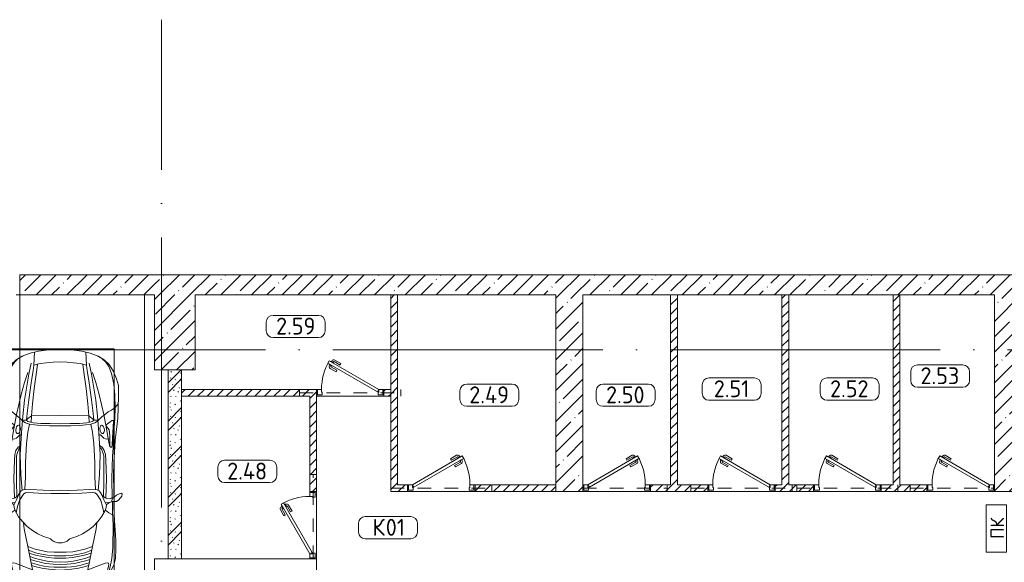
# Model space of a CAD drawing. Header units: millimetres. Extents: x -32229 to 291619, y -13689 to 125138.
# Tile 406 of 565: x 22735 to 37332, y 117100 to 125138. Entities that reach past the tile are written whole.
import ezdxf

# ---------------------------------------------------------------- set-up
doc = ezdxf.new("R2010")
doc.units = ezdxf.units.MM
doc.linetypes.add('3_ Штрих_ 1 х 1 мм', pattern=[400, 200, -200])
doc.linetypes.add('ADSK_Линия сетки', pattern=[5000, 4000, -500, 0, -500])
for name, color, linetype, lineweight in [('A-____-NOTE-TEXT', 7, 'Continuous', 18), ('A-AREA-____-IDEN', 7, 'Continuous', 9), ('A-DETL-GENF-OTLN', 7, 'Continuous', 18), ('A-DOOR-____-MCUT', 7, 'Continuous', 9), ('A-DOOR-____-OTLN', 7, 'Continuous', 18), ('A-DOOR-FRAM-MCUT', 7, 'Continuous', 9), ('A-FLOR-____-OTLN', 7, 'Continuous', 18), ('A-WALL-____-MCUT', 7, 'Continuous', 40), ('A-WALL-____-PATT', 7, 'Continuous', 40), ('C-PRKG-____-OTLN', 7, 'Continuous', 18), ('I-WALL-____-MCUT', 7, 'Continuous', 40), ('M-EQPM-____-OTLN', 7, 'Continuous', 18), ('S-BEAM-____-OTLN', 7, 'Continuous', 18), ('S-COLS-____-MCUT', 7, 'Continuous', 40), ('S-COLS-____-OTLN', 7, 'Continuous', 18), ('S-GRID-____-OTLN', 7, 'Continuous', 9)]:
    doc.layers.add(name, color=color, linetype=linetype, lineweight=lineweight)
doc.styles.add('GOST Common', font='GOST_Common.ttf', dxfattribs={"height": 200})
doc.styles.add('GOST Common_9', font='GOST_Common.ttf', dxfattribs={"height": 250})
pattern_1 = [(45, (0, 0), (-70.71068, 70.71068), [])]
pattern_2 = [(45, (0, 0), (-228.0985, 228.0985), []), (45, (228.1, 0), (-228.0985, 228.0985), [403.225, -80.645, 6.706, -73.939])]

# ---------------------------------------------------------------- blocks, each defined once
blk = doc.blocks.new('АР_Дверь однопольная - 1000х2100h_850__Кладовая-4711757--02 ЭМ')
at = {"layer": 'A-DOOR-____-MCUT', "color": 253, "lineweight": 13, "true_color": 0xaaaaaa}
for p, q in [((311, 475), (-425, 50)), ((-405, 15), (331, 440)), ((331, 440), (311, 475)), ((-425, 50), (-405, 15))]:
    blk.add_line(p, q, dxfattribs=at)
at = {"layer": 'A-DOOR-____-OTLN', "color": 253, "lineweight": 5, "true_color": 0xaaaaaa}
for p, q in [((139, 433), (228, 485)), ((151, 412), (240, 463)), ((285, 469), (242, 444)), ((242, 444), (246, 438)), ((253, 451), (247, 461)), ((275, 463), (269, 474)), ((289, 463), (285, 469)), ((151, 412), (139, 433)), ((196, 334), (285, 385)), ((196, 334), (209, 312)), ((209, 312), (298, 363)), ((270, 396), (266, 403)), ((313, 421), (270, 396)), ((281, 402), (287, 392)), ((303, 415), (309, 404)), ((309, 428), (313, 421))]:
    blk.add_line(p, q, dxfattribs=at)
for centre, radius, start, end in [((243, 459), 30, 30, 120), ((243, 459), 4.99, 30, 120), ((-425, 50), 850, 360, 30), ((283, 389), 4.99, 300, 30), ((283, 389), 30, 300, 30)]:
    blk.add_arc(centre, radius, start, end, dxfattribs=at)
at = {"layer": 'A-DOOR-FRAM-MCUT', "color": 253, "lineweight": 13, "true_color": 0xaaaaaa}
for p, q in [((-485, 50), (-500, 50)), ((-425, 50), (-485, 50)), ((-485, 50), (-485, -30)), ((-425, 10), (-425, 50)), ((-415, 10), (-425, 10)), ((-415, -30), (-415, 10)), ((425, 10), (415, 10)), ((415, 10), (415, -30)), ((485, 50), (425, 50)), ((425, 50), (425, 10)), ((485, -30), (485, 50)), ((485, 50), (500, 50)), ((-485, -30), (-500, -30)), ((-485, -30), (-415, -30)), ((415, -30), (485, -30)), ((485, -30), (500, -30))]:
    blk.add_line(p, q, dxfattribs=at)
blk = doc.blocks.new('АР_Дверь однопольная - 1000х2100h_850__Кладовая-4711845--02 ЭМ')
at = {"layer": 'A-DOOR-____-MCUT', "color": 253, "lineweight": 13, "true_color": 0xaaaaaa}
for p, q in [((-311, 475), (-331, 440)), ((-331, 440), (405, 15)), ((425, 50), (-311, 475)), ((405, 15), (425, 50))]:
    blk.add_line(p, q, dxfattribs=at)
at = {"layer": 'A-DOOR-____-OTLN', "color": 253, "lineweight": 5, "true_color": 0xaaaaaa}
for p, q in [((-289, 463), (-285, 469)), ((-285, 469), (-242, 444)), ((-275, 463), (-269, 474)), ((-253, 451), (-247, 461)), ((-242, 444), (-246, 438)), ((-151, 412), (-240, 463)), ((-139, 433), (-228, 485)), ((-309, 428), (-313, 421)), ((-313, 421), (-270, 396)), ((-303, 415), (-309, 404)), ((-209, 312), (-298, 363)), ((-281, 402), (-287, 392)), ((-196, 334), (-285, 385)), ((-270, 396), (-266, 403)), ((-196, 334), (-209, 312)), ((-151, 412), (-139, 433))]:
    blk.add_line(p, q, dxfattribs=at)
for centre, radius, start, end in [((425, 50), 850, 150, 180), ((-243, 459), 30, 60, 150), ((-243, 459), 4.99, 60, 150), ((-283, 389), 30, 150, 240), ((-283, 389), 4.99, 150, 240)]:
    blk.add_arc(centre, radius, start, end, dxfattribs=at)
at = {"layer": 'A-DOOR-FRAM-MCUT', "color": 253, "lineweight": 13, "true_color": 0xaaaaaa}
for p, q in [((-485, 50), (-500, 50)), ((-425, 50), (-485, 50)), ((-485, 50), (-485, -30)), ((-425, 10), (-425, 50)), ((-415, 10), (-425, 10)), ((-415, -30), (-415, 10)), ((425, 10), (415, 10)), ((415, 10), (415, -30)), ((485, 50), (425, 50)), ((425, 50), (425, 10)), ((485, -30), (485, 50)), ((485, 50), (500, 50)), ((-485, -30), (-500, -30)), ((-485, -30), (-415, -30)), ((415, -30), (485, -30)), ((485, -30), (500, -30))]:
    blk.add_line(p, q, dxfattribs=at)
blk = doc.blocks.new('АР_Дверь однопольная - 1000х2100h_850__Кладовая-4711580--02 ЭМ')
at = {"layer": 'A-DOOR-____-MCUT', "color": 253, "lineweight": 13, "true_color": 0xaaaaaa}
for p, q in [((-311, 475), (-331, 440)), ((-331, 440), (405, 15)), ((425, 50), (-311, 475)), ((405, 15), (425, 50))]:
    blk.add_line(p, q, dxfattribs=at)
at = {"layer": 'A-DOOR-____-OTLN', "color": 253, "lineweight": 5, "true_color": 0xaaaaaa}
for p, q in [((-289, 463), (-285, 469)), ((-285, 469), (-242, 444)), ((-275, 463), (-269, 474)), ((-253, 451), (-247, 461)), ((-242, 444), (-246, 438)), ((-151, 412), (-240, 463)), ((-139, 433), (-228, 485)), ((-309, 428), (-313, 421)), ((-313, 421), (-270, 396)), ((-303, 415), (-309, 404)), ((-209, 312), (-298, 363)), ((-281, 402), (-287, 392)), ((-196, 334), (-285, 385)), ((-270, 396), (-266, 403)), ((-196, 334), (-209, 312)), ((-151, 412), (-139, 433))]:
    blk.add_line(p, q, dxfattribs=at)
for centre, radius, start, end in [((425, 50), 850, 150, 180), ((-243, 459), 30, 60, 150), ((-243, 459), 4.99, 60, 150), ((-283, 389), 30, 150, 240), ((-283, 389), 4.99, 150, 240)]:
    blk.add_arc(centre, radius, start, end, dxfattribs=at)
at = {"layer": 'A-DOOR-FRAM-MCUT', "color": 253, "lineweight": 13, "true_color": 0xaaaaaa}
for p, q in [((-485, 50), (-500, 50)), ((-425, 50), (-485, 50)), ((-485, 50), (-485, -30)), ((-425, 10), (-425, 50)), ((-415, 10), (-425, 10)), ((-415, -30), (-415, 10)), ((425, 10), (415, 10)), ((415, 10), (415, -30)), ((485, 50), (425, 50)), ((425, 50), (425, 10)), ((485, -30), (485, 50)), ((485, 50), (500, 50)), ((-485, -30), (-500, -30)), ((-485, -30), (-415, -30)), ((415, -30), (485, -30)), ((485, -30), (500, -30))]:
    blk.add_line(p, q, dxfattribs=at)
blk = doc.blocks.new('АР_Дверь однопольная - 1000х2100h_850__Кладовая-4711884--02 ЭМ')
at = {"layer": 'A-DOOR-____-MCUT', "color": 253, "lineweight": 13, "true_color": 0xaaaaaa}
for p, q in [((-311, 475), (-331, 440)), ((-331, 440), (405, 15)), ((425, 50), (-311, 475)), ((405, 15), (425, 50))]:
    blk.add_line(p, q, dxfattribs=at)
at = {"layer": 'A-DOOR-____-OTLN', "color": 253, "lineweight": 5, "true_color": 0xaaaaaa}
for p, q in [((-289, 463), (-285, 469)), ((-285, 469), (-242, 444)), ((-275, 463), (-269, 474)), ((-253, 451), (-247, 461)), ((-242, 444), (-246, 438)), ((-151, 412), (-240, 463)), ((-139, 433), (-228, 485)), ((-309, 428), (-313, 421)), ((-313, 421), (-270, 396)), ((-303, 415), (-309, 404)), ((-209, 312), (-298, 363)), ((-281, 402), (-287, 392)), ((-196, 334), (-285, 385)), ((-270, 396), (-266, 403)), ((-196, 334), (-209, 312)), ((-151, 412), (-139, 433))]:
    blk.add_line(p, q, dxfattribs=at)
for centre, radius, start, end in [((425, 50), 850, 150, 180), ((-243, 459), 30, 60, 150), ((-243, 459), 4.99, 60, 150), ((-283, 389), 30, 150, 240), ((-283, 389), 4.99, 150, 240)]:
    blk.add_arc(centre, radius, start, end, dxfattribs=at)
at = {"layer": 'A-DOOR-FRAM-MCUT', "color": 253, "lineweight": 13, "true_color": 0xaaaaaa}
for p, q in [((-485, 50), (-500, 50)), ((-425, 50), (-485, 50)), ((-485, 50), (-485, -30)), ((-425, 10), (-425, 50)), ((-415, 10), (-425, 10)), ((-415, -30), (-415, 10)), ((425, 10), (415, 10)), ((415, 10), (415, -30)), ((485, 50), (425, 50)), ((425, 50), (425, 10)), ((485, -30), (485, 50)), ((485, 50), (500, 50)), ((-485, -30), (-500, -30)), ((-485, -30), (-415, -30)), ((415, -30), (485, -30)), ((485, -30), (500, -30))]:
    blk.add_line(p, q, dxfattribs=at)
blk = doc.blocks.new('АР_Машиноместо - 4900x2400_М__5300х2500_-V64--02 ЭМ')
at = {"layer": 'A-DETL-GENF-OTLN', "color": 253, "lineweight": 13, "true_color": 0xaaaaaa}
for p, q in [((943, -845), (816, -891)), ((1044, -819), (943, -845)), ((1133, -806), (1044, -819)), ((1250, -800), (1133, -806)), ((1250, -800), (1367, -806)), ((1367, -806), (1456, -819)), ((1456, -819), (1557, -845)), ((1557, -845), (1684, -891)), ((647, -993), (593, -1057)), ((712, -946), (647, -993)), ((701, -989), (655, -1024)), ((800, -953), (701, -989)), ((816, -891), (712, -946)), ((859, -944), (800, -953)), ((841, -1226), (878, -991)), ((878, -959), (859, -944)), ((1000, -994), (871, -1031)), ((878, -991), (878, -959)), ((1127, -980), (1000, -994)), ((1250, -978), (1127, -980)), ((1250, -978), (1373, -980)), ((1373, -980), (1500, -994)), ((1500, -994), (1629, -1031)), ((1622, -959), (1641, -944)), ((1622, -991), (1622, -959)), ((1659, -1226), (1622, -991)), ((1641, -944), (1700, -953)), ((1684, -891), (1788, -946)), ((1700, -953), (1799, -989)), ((1788, -946), (1853, -993)), ((1799, -989), (1845, -1024)), ((1853, -993), (1907, -1057)), ((539, -1140), (487, -1232)), ((540, -1160), (516, -1180)), ((593, -1057), (539, -1140)), ((561, -1133), (540, -1160)), ((587, -1126), (548, -1220)), ((589, -1122), (561, -1133)), ((618, -1057), (587, -1126)), ((655, -1024), (618, -1057)), ((854, -1167), (827, -1301)), ((883, -1027), (854, -1167)), ((1617, -1027), (1646, -1167)), ((1646, -1167), (1673, -1301)), ((1845, -1024), (1882, -1057)), ((1882, -1057), (1913, -1126)), ((1907, -1057), (1961, -1140)), ((1911, -1122), (1939, -1133)), ((1913, -1126), (1952, -1220)), ((1939, -1133), (1960, -1160)), ((1960, -1160), (1984, -1180)), ((1961, -1140), (2013, -1232)), ((456, -1296), (431, -1397)), ((487, -1232), (456, -1296)), ((535, -1281), (527, -1305)), ((527, -1305), (532, -1326)), ((548, -1220), (535, -1281)), ((581, -1327), (841, -1226)), ((827, -1301), (770, -1576)), ((876, -1279), (828, -1294)), ((925, -1302), (859, -1321)), ((979, -1255), (876, -1279)), ((1007, -1284), (925, -1302)), ((1084, -1236), (979, -1255)), ((1084, -1275), (1007, -1284)), ((1148, -1312), (1035, -1323)), ((1183, -1227), (1084, -1236)), ((1159, -1268), (1084, -1275)), ((1250, -1309), (1148, -1312)), ((1250, -1267), (1159, -1268)), ((1250, -1224), (1183, -1227)), ((1250, -1224), (1317, -1227)), ((1250, -1267), (1341, -1268)), ((1250, -1309), (1352, -1312)), ((1317, -1227), (1416, -1236)), ((1341, -1268), (1416, -1275)), ((1352, -1312), (1465, -1323)), ((1416, -1236), (1521, -1255)), ((1416, -1275), (1493, -1284)), ((1493, -1284), (1575, -1302)), ((1521, -1255), (1624, -1279)), ((1575, -1302), (1641, -1321)), ((1624, -1279), (1672, -1294)), ((1919, -1327), (1659, -1226)), ((1673, -1301), (1730, -1576)), ((1952, -1220), (1965, -1281)), ((1965, -1281), (1973, -1305)), ((1973, -1305), (1968, -1326)), ((2013, -1232), (2044, -1296)), ((2044, -1296), (2069, -1397)), ((431, -1397), (422, -1534)), ((532, -1326), (554, -1333)), ((554, -1333), (581, -1327)), ((887, -1447), (790, -1477)), ((871, -1401), (800, -1425)), ((874, -1361), (810, -1383)), ((859, -1321), (820, -1334)), ((945, -1381), (871, -1401)), ((958, -1341), (874, -1361)), ((986, -1426), (887, -1447)), ((1059, -1355), (945, -1381)), ((1035, -1323), (958, -1341)), ((1062, -1446), (973, -1460)), ((1070, -1410), (986, -1426)), ((1174, -1344), (1059, -1355)), ((1164, -1435), (1062, -1446)), ((1168, -1400), (1070, -1410)), ((1250, -1435), (1164, -1435)), ((1250, -1400), (1168, -1400)), ((1250, -1345), (1174, -1344)), ((1250, -1345), (1326, -1344)), ((1250, -1400), (1332, -1400)), ((1250, -1435), (1336, -1435)), ((1326, -1344), (1441, -1355)), ((1332, -1400), (1430, -1410)), ((1336, -1435), (1438, -1446)), ((1430, -1410), (1514, -1426)), ((1438, -1446), (1527, -1460)), ((1441, -1355), (1555, -1381)), ((1465, -1323), (1542, -1341)), ((1514, -1426), (1613, -1447)), ((1542, -1341), (1626, -1361)), ((1555, -1381), (1629, -1401)), ((1613, -1447), (1710, -1477)), ((1626, -1361), (1690, -1383)), ((1629, -1401), (1700, -1425)), ((1641, -1321), (1680, -1334)), ((1946, -1333), (1919, -1327)), ((1968, -1326), (1946, -1333)), ((2069, -1397), (2078, -1534)), ((422, -1534), (422, -1663)), ((770, -1576), (718, -1834)), ((882, -1536), (770, -1576)), ((884, -1481), (782, -1518)), ((995, -1509), (882, -1536)), ((973, -1460), (884, -1481)), ((1060, -1496), (995, -1509)), ((1159, -1489), (1060, -1496)), ((1250, -1488), (1159, -1489)), ((1250, -1488), (1341, -1489)), ((1341, -1489), (1440, -1496)), ((1440, -1496), (1505, -1509)), ((1505, -1509), (1618, -1536)), ((1527, -1460), (1616, -1481)), ((1616, -1481), (1718, -1518)), ((1618, -1536), (1730, -1576)), ((1730, -1576), (1782, -1834)), ((2078, -1534), (2078, -1663)), ((422, -1663), (435, -1821)), ((1004, -1721), (917, -1761)), ((1065, -1700), (1004, -1721)), ((1107, -1690), (1065, -1700)), ((1124, -1671), (1107, -1690)), ((1147, -1651), (1124, -1671)), ((1185, -1636), (1147, -1651)), ((1218, -1629), (1185, -1636)), ((1218, -1629), (1250, -1627)), ((1282, -1629), (1250, -1627)), ((1282, -1629), (1315, -1636)), ((1315, -1636), (1353, -1651)), ((1353, -1651), (1376, -1671)), ((1376, -1671), (1393, -1690)), ((1393, -1690), (1435, -1700)), ((1435, -1700), (1496, -1721)), ((1496, -1721), (1583, -1761)), ((2078, -1663), (2065, -1821)), ((435, -1821), (445, -1957)), ((761, -1872), (691, -1942)), ((718, -1834), (706, -1927)), ((838, -1812), (761, -1872)), ((917, -1761), (838, -1812)), ((1583, -1761), (1662, -1812)), ((1662, -1812), (1739, -1872)), ((1739, -1872), (1809, -1942)), ((1782, -1834), (1794, -1927)), ((2065, -1821), (2055, -1957)), ((445, -1957), (453, -2159)), ((475, -2041), (448, -2034)), ((526, -2075), (475, -2041)), ((635, -2015), (581, -2106)), ((691, -1942), (635, -2015)), ((1809, -1942), (1865, -2015)), ((1865, -2015), (1919, -2106)), ((1974, -2075), (2025, -2041)), ((2025, -2041), (2052, -2034)), ((2055, -1957), (2047, -2159)), ((453, -2159), (455, -2239)), ((579, -2113), (526, -2075)), ((567, -2154), (564, -2195)), ((580, -2214), (565, -2186)), ((581, -2106), (567, -2154)), ((620, -2169), (600, -2073)), ((647, -2254), (620, -2169)), ((1853, -2254), (1880, -2169)), ((1880, -2169), (1900, -2073)), ((1919, -2106), (1933, -2154)), ((1920, -2214), (1935, -2186)), ((1921, -2113), (1974, -2075)), ((1933, -2154), (1936, -2195)), ((2047, -2159), (2045, -2239)), ((333, -2351), (335, -2322)), ((335, -2322), (382, -2266)), ((382, -2266), (417, -2243)), ((417, -2334), (384, -2348)), ((417, -2243), (445, -2239)), ((450, -2306), (417, -2334)), ((445, -2239), (482, -2239)), ((470, -2290), (450, -2306)), ((455, -2424), (456, -2301)), ((505, -2230), (468, -2239)), ((494, -2289), (470, -2290)), ((482, -2236), (479, -2289)), ((523, -2281), (494, -2289)), ((537, -2212), (505, -2230)), ((587, -2231), (510, -2227)), ((559, -2283), (523, -2281)), ((564, -2195), (537, -2212)), ((581, -2296), (559, -2283)), ((601, -2263), (580, -2214)), ((631, -2333), (581, -2296)), ((634, -2341), (601, -2263)), ((604, -2534), (606, -2315)), ((685, -2322), (647, -2254)), ((710, -2355), (685, -2322)), ((1790, -2355), (1815, -2322)), ((1815, -2322), (1853, -2254)), ((1866, -2341), (1899, -2263)), ((1869, -2333), (1919, -2296)), ((1896, -2534), (1894, -2315)), ((1899, -2263), (1920, -2214)), ((1913, -2231), (1990, -2227)), ((1919, -2296), (1941, -2283)), ((1936, -2195), (1963, -2212)), ((1941, -2283), (1977, -2281)), ((1963, -2212), (1995, -2230)), ((1977, -2281), (2006, -2289)), ((1995, -2230), (2032, -2239)), ((2006, -2289), (2030, -2290)), ((2018, -2236), (2021, -2289)), ((2055, -2239), (2018, -2239)), ((2030, -2290), (2050, -2306)), ((2045, -2424), (2044, -2301)), ((2050, -2306), (2083, -2334)), ((2083, -2243), (2055, -2239)), ((2118, -2266), (2083, -2243)), ((2083, -2334), (2116, -2348)), ((2165, -2322), (2118, -2266)), ((2167, -2351), (2165, -2322)), ((341, -2366), (333, -2351)), ((384, -2348), (341, -2366)), ((457, -2614), (455, -2424)), ((657, -2380), (634, -2341)), ((673, -2400), (657, -2380)), ((685, -2406), (668, -2638)), ((701, -2415), (673, -2400)), ((814, -2417), (701, -2415)), ((734, -2369), (710, -2355)), ((773, -2372), (734, -2369)), ((929, -2364), (773, -2372)), ((999, -2409), (814, -2417)), ((1115, -2359), (929, -2364)), ((1133, -2405), (999, -2409)), ((1250, -2358), (1115, -2359)), ((1250, -2407), (1133, -2405)), ((1250, -2358), (1385, -2359)), ((1250, -2407), (1367, -2405)), ((1367, -2405), (1501, -2409)), ((1385, -2359), (1571, -2364)), ((1501, -2409), (1686, -2417)), ((1571, -2364), (1727, -2372)), ((1686, -2417), (1799, -2415)), ((1727, -2372), (1766, -2369)), ((1766, -2369), (1790, -2355)), ((1799, -2415), (1827, -2400)), ((1815, -2406), (1832, -2638)), ((1827, -2400), (1843, -2380)), ((1843, -2380), (1866, -2341)), ((2043, -2614), (2045, -2424)), ((2116, -2348), (2159, -2366)), ((2159, -2366), (2167, -2351)), ((456, -2818), (457, -2614)), ((604, -2851), (604, -2534)), ((1896, -2851), (1896, -2534)), ((2044, -2818), (2043, -2614)), ((668, -2638), (659, -2936)), ((1832, -2638), (1841, -2936)), ((446, -2965), (456, -2818)), ((604, -2919), (604, -2851)), ((1896, -2919), (1896, -2851)), ((2054, -2965), (2044, -2818)), ((433, -3149), (446, -2965)), ((486, -3046), (481, -3085)), ((504, -3047), (486, -3046)), ((512, -3061), (504, -3047)), ((511, -3095), (512, -3061)), ((619, -2967), (604, -2919)), ((644, -3025), (619, -2967)), ((665, -3046), (644, -3025)), ((659, -2936), (676, -3260)), ((1841, -2936), (1824, -3260)), ((1835, -3046), (1856, -3025)), ((1856, -3025), (1881, -2967)), ((1881, -2967), (1896, -2919)), ((1988, -3061), (1996, -3047)), ((1989, -3095), (1988, -3061)), ((1996, -3047), (2014, -3046)), ((2014, -3046), (2019, -3085)), ((2067, -3149), (2054, -2965)), ((416, -3306), (433, -3149)), ((457, -3174), (433, -3148)), ((475, -3174), (457, -3174)), ((475, -3180), (462, -3347)), ((481, -3085), (475, -3180)), ((515, -3214), (511, -3095)), ((558, -3165), (514, -3168)), ((579, -3168), (558, -3165)), ((602, -3179), (579, -3168)), ((654, -3228), (602, -3179)), ((1846, -3228), (1898, -3179)), ((1898, -3179), (1921, -3168)), ((1921, -3168), (1942, -3165)), ((1942, -3165), (1986, -3168)), ((1985, -3214), (1989, -3095)), ((2019, -3085), (2025, -3180)), ((2025, -3174), (2043, -3174)), ((2025, -3180), (2038, -3347)), ((2043, -3174), (2067, -3148)), ((2084, -3306), (2067, -3148)), ((397, -3474), (416, -3306)), ((462, -3347), (457, -3435)), ((522, -3303), (515, -3214)), ((565, -3350), (522, -3303)), ((570, -3361), (565, -3350)), ((600, -3262), (594, -3293)), ((594, -3293), (597, -3327)), ((597, -3327), (605, -3347)), ((612, -3246), (600, -3262)), ((605, -3347), (620, -3369)), ((627, -3246), (612, -3246)), ((643, -3260), (627, -3246)), ((657, -3286), (643, -3260)), ((675, -3228), (654, -3228)), ((654, -3361), (659, -3344)), ((661, -3321), (657, -3286)), ((659, -3344), (661, -3321)), ((676, -3260), (696, -3503)), ((1824, -3260), (1804, -3503)), ((1825, -3228), (1846, -3228)), ((1839, -3321), (1843, -3286)), ((1841, -3344), (1839, -3321)), ((1846, -3361), (1841, -3344)), ((1843, -3286), (1857, -3260)), ((1857, -3260), (1873, -3246)), ((1873, -3246), (1888, -3246)), ((1895, -3347), (1880, -3369)), ((1888, -3246), (1900, -3262)), ((1903, -3327), (1895, -3347)), ((1900, -3262), (1906, -3293)), ((1906, -3293), (1903, -3327)), ((1930, -3361), (1935, -3350)), ((1935, -3350), (1978, -3303)), ((1978, -3303), (1985, -3214)), ((2038, -3347), (2043, -3435)), ((2103, -3474), (2084, -3306)), ((390, -3630), (397, -3474)), ((457, -3435), (466, -3441)), ((466, -3441), (482, -3439)), ((482, -3439), (508, -3423)), ((508, -3423), (567, -3375)), ((567, -3375), (570, -3361)), ((625, -3501), (598, -3519)), ((620, -3369), (639, -3373)), ((655, -3470), (625, -3501)), ((639, -3373), (654, -3361)), ((690, -3434), (655, -3470)), ((744, -3447), (691, -3447)), ((773, -3424), (744, -3447)), ((744, -3447), (773, -3472)), ((811, -3415), (773, -3424)), ((773, -3472), (826, -3512)), ((853, -3407), (811, -3415)), ((826, -3512), (821, -3413)), ((965, -3398), (853, -3407)), ((1103, -3394), (965, -3398)), ((1250, -3391), (1103, -3394)), ((1250, -3391), (1397, -3394)), ((1397, -3394), (1535, -3398)), ((1535, -3398), (1647, -3407)), ((1647, -3407), (1689, -3415)), ((1674, -3512), (1679, -3413)), ((1727, -3472), (1674, -3512)), ((1689, -3415), (1727, -3424)), ((1727, -3424), (1756, -3447)), ((1756, -3447), (1727, -3472)), ((1756, -3447), (1809, -3447)), ((1810, -3434), (1845, -3470)), ((1845, -3470), (1875, -3501)), ((1861, -3373), (1846, -3361)), ((1880, -3369), (1861, -3373)), ((1875, -3501), (1902, -3519)), ((1933, -3375), (1930, -3361)), ((1992, -3423), (1933, -3375)), ((2018, -3439), (1992, -3423)), ((2034, -3441), (2018, -3439)), ((2043, -3435), (2034, -3441)), ((2110, -3630), (2103, -3474)), ((384, -3803), (390, -3630)), ((439, -3630), (404, -3666)), ((491, -3594), (439, -3630)), ((538, -3567), (491, -3594)), ((598, -3519), (538, -3567)), ((840, -3688), (827, -3510)), ((1250, -3520), (827, -3517)), ((1250, -3520), (1673, -3517)), ((1660, -3688), (1673, -3510)), ((1902, -3519), (1962, -3567)), ((1962, -3567), (2009, -3594)), ((2009, -3594), (2061, -3630)), ((2061, -3630), (2096, -3666)), ((2116, -3803), (2110, -3630)), ((404, -3666), (388, -3688)), ((864, -3917), (840, -3688)), ((1636, -3917), (1660, -3688)), ((2096, -3666), (2112, -3688)), ((387, -3958), (384, -3803)), ((894, -4122), (864, -3917)), ((1606, -4122), (1636, -3917)), ((2113, -3958), (2116, -3803)), ((416, -4059), (387, -3958)), ((459, -4167), (416, -4059)), ((2041, -4167), (2084, -4059)), ((2084, -4059), (2113, -3958)), ((522, -4268), (459, -4167)), ((914, -4272), (894, -4122)), ((1586, -4272), (1606, -4122)), ((1978, -4268), (2041, -4167)), ((596, -4341), (522, -4268)), ((686, -4392), (596, -4341)), ((955, -4284), (861, -4259)), ((861, -4260), (869, -4451)), ((1050, -4297), (955, -4284)), ((1146, -4307), (1050, -4297)), ((1250, -4312), (1146, -4307)), ((1250, -4312), (1354, -4307)), ((1354, -4307), (1450, -4297)), ((1450, -4297), (1545, -4284)), ((1545, -4284), (1639, -4259)), ((1639, -4260), (1631, -4451)), ((1814, -4392), (1904, -4341)), ((1904, -4341), (1978, -4268)), ((804, -4437), (686, -4392)), ((927, -4467), (804, -4437)), ((1115, -4493), (927, -4467)), ((1250, -4500), (1115, -4493)), ((1250, -4500), (1385, -4493)), ((1385, -4493), (1573, -4467)), ((1573, -4467), (1696, -4437)), ((1696, -4437), (1814, -4392))]:
    blk.add_line(p, q, dxfattribs=at)
at = {"layer": 'A-DETL-GENF-OTLN', "color": 254, "lineweight": 13, "true_color": 0xd4d4d4}
for p, q in [((562, -1132), (528, -1199)), ((819, -1103), (554, -1208)), ((709, -1113), (708, -1147)), ((738, -1114), (709, -1113)), ((773, -1121), (738, -1114)), ((793, -1076), (791, -1115)), ((823, -1074), (793, -1076)), ((824, -1064), (819, -1103)), ((828, -1045), (824, -1064)), ((871, -1032), (828, -1045)), ((1629, -1032), (1672, -1045)), ((1672, -1045), (1676, -1064)), ((1676, -1064), (1681, -1103)), ((1677, -1074), (1707, -1076)), ((1681, -1103), (1946, -1208)), ((1707, -1076), (1709, -1115)), ((1727, -1121), (1762, -1114)), ((1762, -1114), (1791, -1113)), ((1791, -1113), (1792, -1147)), ((1938, -1132), (1972, -1199)), ((507, -1274), (483, -1396)), ((528, -1199), (507, -1274)), ((1972, -1199), (1993, -1274)), ((1993, -1274), (2017, -1396)), ((483, -1396), (471, -1561)), ((2017, -1396), (2029, -1561)), ((471, -1561), (463, -1890)), ((2029, -1561), (2037, -1890)), ((463, -1890), (472, -2078)), ((2037, -1890), (2028, -2078)), ((472, -2078), (474, -2239)), ((2028, -2078), (2026, -2239)), ((483, -2571), (478, -2290)), ((571, -2291), (564, -2581)), ((1929, -2291), (1936, -2581)), ((2017, -2571), (2022, -2290)), ((728, -2416), (734, -2607)), ((1772, -2416), (1766, -2607)), ((478, -2755), (483, -2571)), ((564, -2581), (572, -2853)), ((734, -2607), (738, -2818)), ((1766, -2607), (1762, -2818)), ((1936, -2581), (1928, -2853)), ((2022, -2755), (2017, -2571)), ((474, -2914), (478, -2755)), ((2026, -2914), (2022, -2755)), ((466, -3036), (474, -2914)), ((572, -2853), (576, -2937)), ((738, -2818), (753, -3099)), ((1762, -2818), (1747, -3099)), ((1928, -2853), (1924, -2937)), ((2034, -3036), (2026, -2914)), ((462, -3137), (466, -3036)), ((512, -3053), (533, -3146)), ((576, -2937), (595, -2998)), ((595, -2998), (629, -3048)), ((629, -3048), (667, -3070)), ((1871, -3048), (1833, -3070)), ((1905, -2998), (1871, -3048)), ((1924, -2937), (1905, -2998)), ((1988, -3053), (1967, -3146)), ((2038, -3137), (2034, -3036)), ((440, -3469), (462, -3137)), ((533, -3146), (564, -3316)), ((753, -3099), (772, -3268)), ((1747, -3099), (1728, -3268)), ((1967, -3146), (1936, -3316)), ((2060, -3469), (2038, -3137)), ((564, -3316), (602, -3530)), ((772, -3268), (797, -3388)), ((1728, -3268), (1703, -3388)), ((1936, -3316), (1898, -3530)), ((434, -3624), (440, -3469)), ((735, -3406), (688, -3436)), ((696, -3503), (723, -3742)), ((797, -3388), (735, -3406)), ((749, -3451), (765, -3589)), ((870, -3377), (797, -3388)), ((957, -3369), (870, -3377)), ((1093, -3361), (957, -3369)), ((1250, -3361), (1093, -3361)), ((1250, -3361), (1407, -3361)), ((1407, -3361), (1543, -3369)), ((1543, -3369), (1630, -3377)), ((1630, -3377), (1703, -3388)), ((1703, -3388), (1765, -3406)), ((1751, -3451), (1735, -3589)), ((1765, -3406), (1812, -3436)), ((1804, -3503), (1777, -3742)), ((2066, -3624), (2060, -3469)), ((439, -3823), (434, -3624)), ((602, -3530), (674, -3827)), ((765, -3589), (786, -3747)), ((1735, -3589), (1714, -3747)), ((1898, -3530), (1826, -3827)), ((2061, -3823), (2066, -3624)), ((723, -3742), (787, -4128)), ((786, -3747), (819, -4001)), ((1714, -3747), (1681, -4001)), ((1777, -3742), (1713, -4128)), ((455, -3977), (439, -3823)), ((674, -3827), (723, -4002)), ((1826, -3827), (1777, -4002)), ((2045, -3977), (2061, -3823)), ((489, -4138), (455, -3977)), ((723, -4002), (772, -4150)), ((819, -4001), (849, -4183)), ((1681, -4001), (1651, -4183)), ((1777, -4002), (1728, -4150)), ((2011, -4138), (2045, -3977)), ((528, -4240), (489, -4138)), ((787, -4128), (821, -4290)), ((849, -4183), (861, -4260)), ((1651, -4183), (1639, -4260)), ((1713, -4128), (1679, -4290)), ((1972, -4240), (2011, -4138)), ((571, -4303), (528, -4240)), ((625, -4355), (571, -4303)), ((696, -4396), (625, -4355)), ((1804, -4396), (1875, -4355)), ((1875, -4355), (1929, -4303)), ((1929, -4303), (1972, -4240))]:
    blk.add_line(p, q, dxfattribs=at)
at = {"layer": 'C-PRKG-____-OTLN', "color": 253, "lineweight": 13, "true_color": 0xaaaaaa}
for p, q in [((2500, 0), (0, 0)), ((0, 0), (0, -5300)), ((2500, 0), (2500, -5300)), ((450, -800), (450, -4500)), ((450, -800), (2050, -800)), ((2050, -800), (2050, -4500)), ((450, -4500), (2050, -4500)), ((1900, -5300), (1850, -5300))]:
    blk.add_line(p, q, dxfattribs=at)
blk = doc.blocks.new('АР_Дверь однопольная - 1000х2100h_850__Кладовая-4627048--02 ЭМ')
at = {"layer": 'A-DOOR-____-MCUT', "color": 253, "lineweight": 13, "true_color": 0xaaaaaa}
for p, q in [((311, 475), (-425, 50)), ((-405, 15), (331, 440)), ((331, 440), (311, 475)), ((-425, 50), (-405, 15))]:
    blk.add_line(p, q, dxfattribs=at)
at = {"layer": 'A-DOOR-____-OTLN', "color": 253, "lineweight": 5, "true_color": 0xaaaaaa}
for p, q in [((139, 433), (228, 485)), ((151, 412), (240, 463)), ((285, 469), (242, 444)), ((242, 444), (246, 438)), ((253, 451), (247, 461)), ((275, 463), (269, 474)), ((289, 463), (285, 469)), ((151, 412), (139, 433)), ((196, 334), (285, 385)), ((196, 334), (209, 312)), ((209, 312), (298, 363)), ((270, 396), (266, 403)), ((313, 421), (270, 396)), ((281, 402), (287, 392)), ((303, 415), (309, 404)), ((309, 428), (313, 421))]:
    blk.add_line(p, q, dxfattribs=at)
for centre, radius, start, end in [((243, 459), 30, 30, 120), ((243, 459), 4.99, 30, 120), ((-425, 50), 850, 360, 30), ((283, 389), 4.99, 300, 30), ((283, 389), 30, 300, 30)]:
    blk.add_arc(centre, radius, start, end, dxfattribs=at)
at = {"layer": 'A-DOOR-FRAM-MCUT', "color": 253, "lineweight": 13, "true_color": 0xaaaaaa}
for p, q in [((-485, 50), (-500, 50)), ((-425, 50), (-485, 50)), ((-485, 50), (-485, -30)), ((-425, 10), (-425, 50)), ((-415, 10), (-425, 10)), ((-415, -30), (-415, 10)), ((425, 10), (415, 10)), ((415, 10), (415, -30)), ((485, 50), (425, 50)), ((425, 50), (425, 10)), ((485, -30), (485, 50)), ((485, 50), (500, 50)), ((-485, -30), (-500, -30)), ((-485, -30), (-415, -30)), ((415, -30), (485, -30)), ((485, -30), (500, -30))]:
    blk.add_line(p, q, dxfattribs=at)
blk = doc.blocks.new('АР_Канал вертикальный прямоугольный - ПК-3252217--02 ЭМ')
at = {"layer": 'M-EQPM-____-OTLN', "color": 253, "lineweight": 13, "true_color": 0xaaaaaa}
for p, q in [((350, 150), (-350, 150)), ((-350, 150), (-350, -150)), ((-350, -150), (-350, 150)), ((-350, 150), (350, 150)), ((350, -150), (350, 150)), ((350, 150), (350, -150)), ((-350, -150), (350, -150)), ((350, -150), (-350, -150))]:
    blk.add_line(p, q, dxfattribs=at)
blk = doc.blocks.new('АР_Перемычка - 100_Уx1_75x5__Оп_0_125x80x5_-250-6145371--02 ЭМ')
at = {"layer": 'S-BEAM-____-OTLN', "color": 9, "linetype": '3_ Штрих_ 1 х 1 мм', "lineweight": 15, "true_color": 0xc4c4c4}
for p, q in [((-500, 50), (-500, -50)), ((750, 50), (750, -50)), ((-500, 0), (750, 0))]:
    blk.add_line(p, q, dxfattribs=at)
blk = doc.blocks.new('АР_Перемычка - 100_Уx1_75x5__250-250-6683530--02 ЭМ')
at = {"layer": 'S-BEAM-____-OTLN', "color": 9, "linetype": '3_ Штрих_ 1 х 1 мм', "lineweight": 15, "true_color": 0xc4c4c4}
for p, q in [((-750, 50), (-750, -50)), ((750, 50), (750, -50)), ((-750, 0), (750, 0))]:
    blk.add_line(p, q, dxfattribs=at)
blk = doc.blocks.new('АР_Перемычка - 100_Уx1_75x5__Оп_250-0_125x80x5_-6370712--02 ЭМ')
at = {"layer": 'S-BEAM-____-OTLN', "color": 9, "linetype": '3_ Штрих_ 1 х 1 мм', "lineweight": 15, "true_color": 0xc4c4c4}
for p, q in [((-750, 50), (-750, -50)), ((500, 50), (500, -50)), ((-750, 0), (500, 0))]:
    blk.add_line(p, q, dxfattribs=at)
blk = doc.blocks.new('Наметкина 10_РД_АР_П_отсоединено_rvt-1--02 ЭМ')
at = {"layer": 'A-WALL-____-PATT', "lineweight": 5, "true_color": 0xaaaaaa}
h = blk.add_hatch(dxfattribs=at)
h.set_pattern_fill('FP_3', color=253, style=0, pattern_type=2)
h.set_pattern_definition(pattern_2)
h.paths.add_polyline_path([(24735, 121060), (24735, 121360), (22735, 121360), (22735, 121060)])
h = blk.add_hatch(dxfattribs=at)
h.set_pattern_fill('FP_3', color=253, style=0, pattern_type=2)
h.set_pattern_definition(pattern_2)
h.paths.add_polyline_path([(31359, 121060), (43535, 121060), (43535, 121360), (24735, 121360), (24735, 121060), (26035, 121060)])
h = blk.add_hatch(dxfattribs=at)
h.set_pattern_fill('FP_2', color=253, style=0, pattern_type=2)
h.set_pattern_definition(pattern_1)
h.paths.add_polyline_path([(28335, 118150), (28335, 121060), (28235, 121060), (28235, 118150)])
h = blk.add_hatch(dxfattribs=at)
h.set_pattern_fill('FP_2', color=253, style=0, pattern_type=2)
h.set_pattern_definition(pattern_1)
h.paths.add_polyline_path([(32485, 118250), (32485, 121060), (32385, 121060), (32385, 118250)])
h = blk.add_hatch(dxfattribs=at)
h.set_pattern_fill('FP_2', color=253, style=0, pattern_type=2)
h.set_pattern_definition(pattern_1)
h.paths.add_polyline_path([(34135, 118250), (34135, 121060), (34035, 121060), (34035, 118250)])
h = blk.add_hatch(dxfattribs=at)
h.set_pattern_fill('FP_2', color=253, style=0, pattern_type=2)
h.set_pattern_definition(pattern_1)
h.paths.add_polyline_path([(35785, 118250), (35785, 121060), (35685, 121060), (35685, 118250)])
h = blk.add_hatch(dxfattribs=at)
h.set_pattern_fill('FP_1', color=253, style=0, pattern_type=2)
h.set_pattern_definition([(135, (300.56, 377.28), (-565.6854, 6e-14), [10, -790]), (135, (349.8, 474.73), (-565.6854, 6e-14), [10, -790]), (135, (423.93, 473.06), (-565.6854, 6e-14), [10, -790]), (135, (229.92, 447.9), (-565.6854, 6e-14), [10, -790]), (135, (155.08, 447.9), (-565.6854, 6e-14), [10, -790]), (135, (114.9, 369.03), (-565.6854, 6e-14), [10, -790]), (135, (132.43, 285.8), (-565.6854, 6e-14), [10, -790]), (135, (214.66, 322), (-565.6854, 6e-14), [10, -790]), (135, (198.16, 261.88), (-565.6854, 6e-14), [10, -790]), (135, (45.2, 272.9), (-565.6854, 6e-14), [10, -790]), (135, (42.32, 336.16), (-565.6854, 6e-14), [10, -790]), (135, (92.26, 192.24), (-565.6854, 6e-14), [10, -790]), (135, (7.07, 149.2), (-565.6854, 6e-14), [10, -790]), (135, (80.6, 95.1), (-565.6854, 6e-14), [10, -790]), (135, (79.53, 36.94), (-565.6854, 6e-14), [10, -790]), (135, (153.87, 74.56), (-565.6854, 6e-14), [10, -790]), (135, (228.35, 124.8), (-565.6854, 6e-14), [10, -790]), (135, (279.75, 180.4), (-565.6854, 6e-14), [10, -790]), (135, (282.9, 31.63), (-565.6854, 6e-14), [10, -790]), (135, (377.38, 53.45), (-565.6854, 6e-14), [10, -790]), (135, (352.28, 102.7), (-565.6854, 6e-14), [10, -790]), (135, (354.05, 0), (-565.6854, 6e-14), [10, -790]), (135, (553.23, 16.45), (-565.6854, 6e-14), [10, -790]), (135, (542.38, 63.45), (-565.6854, 6e-14), [10, -790]), (135, (536.58, 239.3), (-565.6854, 6e-14), [10, -790]), (135, (475.85, 203.9), (-565.6854, 6e-14), [10, -790]), (135, (475.85, 316.54), (-565.6854, 6e-14), [10, -790]), (135, (520.8, 408.7), (-565.6854, 6e-14), [10, -790]), (135, (551.1, 470.8), (-565.6854, 6e-14), [10, -790]), (135, (235.25, 537.93), (-565.6854, 6e-14), [10, -790]), (135, (407.25, 547.65), (-565.6854, 6e-14), [10, -790]), (135, (94.5, 558.6), (-565.6854, 6e-14), [10, -790]), (135, (46.4, 532.3), (-565.6854, 6e-14), [10, -790]), (135, (85.56, 465.04), (-565.6854, 6e-14), [10, -790]), (135, (355.53, 181.14), (-565.6854, 6e-14), [10, -790]), (135, (362.23, 243.6), (-565.6854, 6e-14), [10, -790]), (135, (413.45, 344.1), (-565.6854, 6e-14), [10, -790]), (135, (286.3, 273.25), (-565.6854, 6e-14), [10, -790]), (135, (423.02, 263.72), (-565.6854, 6e-14), [10, -790]), (135, (162.94, 190.2), (-565.6854, 6e-14), [10, -790]), (135, (470.25, 120.93), (-565.6854, 6e-14), [10, -790]), (135, (484.48, 9.78), (-565.6854, 6e-14), [10, -790]), (45, (0, 212.13), (-565.6854, 0), []), (45, (212.13, 0), (-565.6854, 0), []), (45, (353.55, 0), (-565.6854, 0), []), (45, (0, 353.55), (-565.6854, 0), [])])
h.paths.add_polyline_path([(25135, 117150), (25135, 119950), (24935, 119950), (24935, 117150)])
h = blk.add_hatch(dxfattribs=at)
h.set_pattern_fill('FP_2', color=253, style=0, pattern_type=2)
h.set_pattern_definition(pattern_1)
h.paths.add_polyline_path([(28235, 119560), (28235, 119660), (28135, 119660), (28135, 119560)])
h.paths.add_polyline_path([(26035, 119560), (27135, 119560), (27135, 119660), (25135, 119660), (25135, 119560)])
h = blk.add_hatch(dxfattribs=at)
h.set_pattern_fill('FP_2', color=253, style=0, pattern_type=2)
h.set_pattern_definition(pattern_1)
h.paths.add_polyline_path([(27135, 118150), (27135, 119560), (27035, 119560), (27035, 118150)])
h = blk.add_hatch(dxfattribs=at)
h.set_pattern_fill('FP_2', color=253, style=0, pattern_type=2)
h.set_pattern_definition(pattern_1)
h.paths.add_polyline_path([(30685, 118150), (30685, 118250), (29485, 118250), (29485, 118150)])
h.paths.add_polyline_path([(28485, 118150), (28485, 118250), (28335, 118250), (28335, 118150)])
h = blk.add_hatch(dxfattribs=at)
h.set_pattern_fill('FP_2', color=253, style=0, pattern_type=2)
h.set_pattern_definition(pattern_1)
h.paths.add_polyline_path([(35505, 118150), (36185, 118150), (36185, 118250), (35505, 118250)])
h.paths.add_polyline_path([(34505, 118150), (34505, 118250), (33935, 118250), (33935, 118150), (34020, 118150)])
h.paths.add_polyline_path([(32935, 118150), (32935, 118250), (32085, 118250), (32085, 118150), (32690, 118150)])
at = {"layer": 'S-COLS-____-OTLN', "lineweight": 5, "true_color": 0xaaaaaa}
h = blk.add_hatch(dxfattribs=at)
h.set_pattern_fill('FP_3', color=253, style=0, pattern_type=2)
h.set_pattern_definition(pattern_2)
h.paths.add_polyline_path([(25335, 119950), (25335, 121060), (24735, 121060), (24735, 119950)])
h = blk.add_hatch(dxfattribs=at)
h.set_pattern_fill('FP_3', color=253, style=0, pattern_type=2)
h.set_pattern_definition(pattern_2)
h.paths.add_polyline_path([(31085, 118150), (31085, 121060), (30685, 121060), (30685, 118150)])
h = blk.add_hatch(dxfattribs=at)
h.set_pattern_fill('FP_3', color=253, style=0, pattern_type=2)
h.set_pattern_definition(pattern_2)
h.paths.add_polyline_path([(37585, 118150), (37585, 121060), (37185, 121060), (37185, 118150)])
at = {"layer": 'A-FLOR-____-OTLN', "color": 253, "lineweight": 13, "true_color": 0xaaaaaa}
for p, q in [((22735, 121060), (22735, 115460)), ((28135, 119560), (27135, 119560)), ((27135, 119560), (28135, 119560)), ((27135, 118150), (27135, 117150)), ((27135, 117150), (27135, 118150)), ((29485, 118150), (28485, 118150)), ((28485, 118150), (29485, 118150)), ((32085, 118150), (31085, 118150)), ((31085, 118150), (32085, 118150)), ((33935, 118150), (32935, 118150)), ((32935, 118150), (33935, 118150)), ((35505, 118150), (34505, 118150)), ((34505, 118150), (35505, 118150)), ((37185, 118150), (36185, 118150)), ((36185, 118150), (37185, 118150))]:
    blk.add_line(p, q, dxfattribs=at)
at = {"layer": 'A-WALL-____-MCUT', "color": 253, "lineweight": 13, "true_color": 0xaaaaaa}
for p, q in [((24735, 121360), (22735, 121360)), ((22735, 121360), (22735, 121060)), ((43535, 121360), (24735, 121360)), ((22735, 121060), (24735, 121060)), ((25335, 121060), (30685, 121060)), ((31085, 121060), (37185, 121060))]:
    blk.add_line(p, q, dxfattribs=at)
at = {"layer": 'I-WALL-____-MCUT', "color": 253, "lineweight": 13, "true_color": 0xaaaaaa}
for p, q in [((28235, 121060), (28235, 118150)), ((28335, 121060), (28235, 121060)), ((28335, 118250), (28335, 121060)), ((32385, 121060), (32385, 118250)), ((32485, 121060), (32385, 121060)), ((32485, 118250), (32485, 121060)), ((34035, 121060), (34035, 118250)), ((34135, 121060), (34035, 121060)), ((34135, 118250), (34135, 121060)), ((35685, 121060), (35685, 118250)), ((35785, 121060), (35685, 121060)), ((35785, 118250), (35785, 121060)), ((24935, 119950), (24935, 117150)), ((25135, 119950), (24935, 119950)), ((25135, 117150), (25135, 119950)), ((27135, 119660), (25135, 119660)), ((25135, 119660), (25135, 119560)), ((25135, 119560), (27035, 119560)), ((27035, 119560), (27035, 118150)), ((27135, 119560), (27135, 119660)), ((27135, 118150), (27135, 119560)), ((28235, 119660), (28135, 119660)), ((28135, 119660), (28135, 119560)), ((28135, 119560), (28235, 119560)), ((28235, 119560), (28235, 119660)), ((28485, 118250), (28335, 118250)), ((28485, 118150), (28485, 118250)), ((30685, 118250), (29485, 118250)), ((29485, 118250), (29485, 118150)), ((30685, 118150), (30685, 118250)), ((32385, 118250), (32085, 118250)), ((32085, 118250), (32085, 118150)), ((32935, 118250), (32485, 118250)), ((32935, 118150), (32935, 118250)), ((34035, 118250), (33935, 118250)), ((33935, 118250), (33935, 118150)), ((34505, 118250), (34135, 118250)), ((34505, 118150), (34505, 118250)), ((35685, 118250), (35505, 118250)), ((35505, 118250), (35505, 118150)), ((36185, 118250), (35785, 118250)), ((36185, 118150), (36185, 118250)), ((27035, 118150), (27135, 118150)), ((28235, 118150), (28335, 118150)), ((28335, 118150), (28485, 118150)), ((29485, 118150), (30685, 118150)), ((32085, 118150), (32935, 118150)), ((33935, 118150), (34505, 118150)), ((35505, 118150), (36185, 118150)), ((24935, 117150), (25135, 117150))]:
    blk.add_line(p, q, dxfattribs=at)
at = {"layer": 'S-COLS-____-MCUT', "color": 253, "lineweight": 15, "true_color": 0xaaaaaa}
for p, q in [((24735, 121060), (24735, 119950)), ((25335, 119950), (25335, 121060)), ((30685, 121060), (30685, 118150)), ((31085, 118150), (31085, 121060)), ((37185, 121060), (37185, 118150)), ((24735, 119950), (25335, 119950)), ((30685, 118150), (31085, 118150)), ((37185, 118150), (37585, 118150)), ((27135, 117150), (24735, 117150)), ((24735, 117150), (24735, 116750)), ((27135, 116750), (27135, 117150))]:
    blk.add_line(p, q, dxfattribs=at)
at = {"layer": 'A-DOOR-____-OTLN', "color": 253, "lineweight": 13, "true_color": 0xaaaaaa}
for name, p in [('АР_Дверь однопольная - 1000х2100h_850__Кладовая-4711580--02 ЭМ', (27635, 119610)), ('АР_Дверь однопольная - 1000х2100h_850__Кладовая-4627048--02 ЭМ', (28985, 118200)), ('АР_Дверь однопольная - 1000х2100h_850__Кладовая-4711757--02 ЭМ', (31585, 118200)), ('АР_Дверь однопольная - 1000х2100h_850__Кладовая-4711845--02 ЭМ', (33435, 118200)), ('АР_Дверь однопольная - 1000х2100h_850__Кладовая-4711580--02 ЭМ', (35005, 118200)), ('АР_Дверь однопольная - 1000х2100h_850__Кладовая-4711884--02 ЭМ', (36685, 118200))]:
    blk.add_blockref(name, p, dxfattribs=at)
at = {"layer": 'A-DOOR-____-OTLN', "color": 253, "lineweight": 13, "true_color": 0xaaaaaa, "rotation": 90.0000000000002}
blk.add_blockref('АР_Дверь однопольная - 1000х2100h_850__Кладовая-4711757--02 ЭМ', (27085, 117650), dxfattribs=at)
at = {"layer": 'C-PRKG-____-OTLN', "color": 253, "lineweight": 13, "true_color": 0xaaaaaa, "rotation": 180}
blk.add_blockref('АР_Машиноместо - 4900x2400_М__5300х2500_-V64--02 ЭМ', (24585, 115760), dxfattribs=at)
at = {"layer": 'M-EQPM-____-OTLN', "color": 253, "lineweight": 13, "true_color": 0xaaaaaa, "rotation": 90}
blk.add_blockref('АР_Канал вертикальный прямоугольный - ПК-3252217--02 ЭМ', (37215, 117600), dxfattribs=at)
at = {"layer": 'S-BEAM-____-OTLN', "color": 253, "lineweight": 13, "true_color": 0xaaaaaa}
for name, p in [('АР_Перемычка - 100_Уx1_75x5__250-250-6683530--02 ЭМ', (27635, 119610)), ('АР_Перемычка - 100_Уx1_75x5__250-250-6683530--02 ЭМ', (28985, 118200)), ('АР_Перемычка - 100_Уx1_75x5__Оп_0_125x80x5_-250-6145371--02 ЭМ', (31585, 118200)), ('АР_Перемычка - 100_Уx1_75x5__250-250-6683530--02 ЭМ', (33435, 118200)), ('АР_Перемычка - 100_Уx1_75x5__250-250-6683530--02 ЭМ', (35005, 118200)), ('АР_Перемычка - 100_Уx1_75x5__Оп_250-0_125x80x5_-6370712--02 ЭМ', (36685, 118200))]:
    blk.add_blockref(name, p, dxfattribs=at)
at = {"layer": 'S-BEAM-____-OTLN', "color": 253, "lineweight": 13, "true_color": 0xaaaaaa, "rotation": 90.0000000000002}
blk.add_blockref('АР_Перемычка - 100_Уx1_75x5__Оп_0_125x80x5_-250-6145371--02 ЭМ', (27085, 117650), dxfattribs=at)
at = {"layer": 'A-____-NOTE-TEXT', "color": 253, "lineweight": 5, "true_color": 0xaaaaaa, "insert": (37128, 117445), "char_height": 200, "width": 384.81, "attachment_point": 1, "rotation": 90, "style": 'GOST Common'}
blk.add_mtext('ПК', dxfattribs=at)
blk = doc.blocks.new('Марка помещения 2 - Марка помещения 2-1605974--02 ЭМ')
at = {"layer": 'A-AREA-____-IDEN', "color": 253, "true_color": 0xaaaaaa}
for p, q in [((-1.797, 0.841), (1.569, 0.841)), ((-2.297, -0.309), (-2.297, 0.341)), ((2.069, 0.341), (2.069, -0.309)), ((1.569, -0.809), (-1.797, -0.809))]:
    blk.add_line(p, q, dxfattribs=at)
for centre, start, end in [((-1.797, 0.341), 90, 180), ((1.569, 0.341), 0, 90), ((-1.797, -0.309), 180, 270), ((1.569, -0.309), 270, 360)]:
    blk.add_arc(centre, 0.5, start, end, dxfattribs=at)

msp = doc.modelspace()

# ---------------------------------------------------------------- linework, layer by layer
at = {"layer": 'S-GRID-____-OTLN', "color": 253, "linetype": 'ADSK_Линия сетки', "true_color": 0xaaaaaa}
for p, q in [((24835.3, -12088.9), (24835.3, 125138.4)), ((131381.2, 120250), (-30593.4, 120250))]:
    msp.add_line(p, q, dxfattribs=at)

# ---------------------------------------------------------------- block references
at = {"lineweight": 5}
msp.add_blockref('Наметкина 10_РД_АР_П_отсоединено_rvt-1--02 ЭМ', (0, 0), dxfattribs=at)
at = {"layer": 'A-AREA-____-IDEN', "color": 253, "true_color": 0xaaaaaa, "xscale": 199.9999999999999, "yscale": 199.9999999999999, "zscale": 199.9999999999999}
for p in [(26850.2, 120590.4), (36403.2, 119855.6), (29720.9, 119572.5), (31741.7, 119572.5), (33312.6, 119662.5), (35062.2, 119662.5), (26131.9, 118442.5), (28218, 117609.8)]:
    msp.add_blockref('Марка помещения 2 - Марка помещения 2-1605974--02 ЭМ', p, dxfattribs=at)

# ---------------------------------------------------------------- texts
at = {"layer": 'A-AREA-____-IDEN', "color": 253, "true_color": 0xaaaaaa, "char_height": 250, "attachment_point": 1, "style": 'GOST Common_9'}
for s, insert, width in [('2.59', (26536.7, 120724.1), 769.62), ('2.53', (36089.7, 119989.3), 769.62), ('2.49', (29400.4, 119706.2), 785.654), ('2.50', (31428.2, 119706.2), 769.62), ('2.51', (33025.1, 119796.2), 705.485), ('2.52', (34748.7, 119796.2), 769.62), ('2.48', (25811.4, 118576.2), 785.654), ('\\fGOST Common|b0|i0|c204|p34|;К', (27963.5, 117743.5), 240.506), ('01', (28162, 117743.5), 384.81)]:
    msp.add_mtext(s, dxfattribs=dict(at, insert=insert, width=width))

doc.saveas('drawing.dxf')
